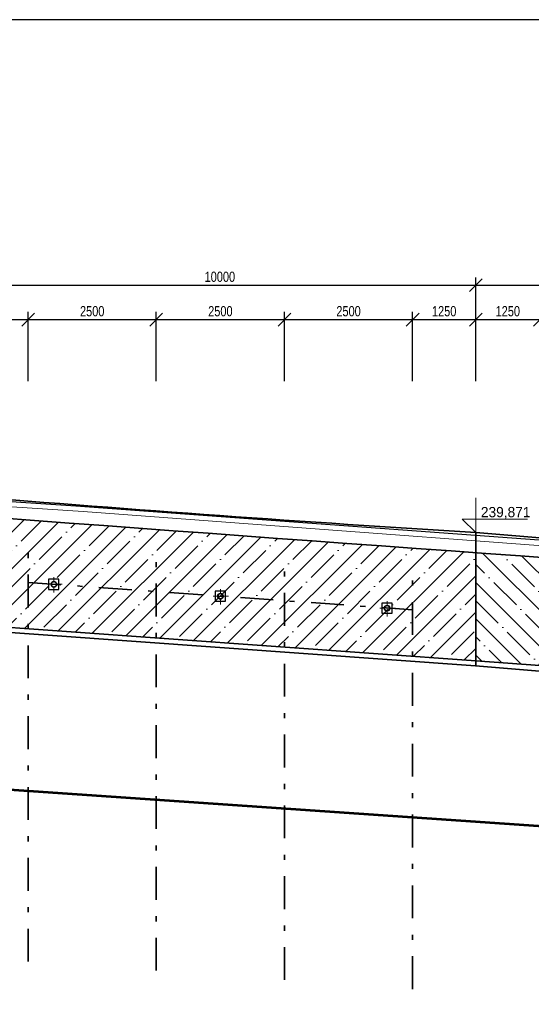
# Model space of a CAD drawing. Header units: metres. Extents: x -912764 to -454925, y -2226138 to -1112338.
# Tile 425 of 457: x -455106 to -455096, y -1112464 to -1112445. Entities that reach past the tile are written whole.
import ezdxf

# ---------------------------------------------------------------- set-up
doc = ezdxf.new("R2010")
doc.units = ezdxf.units.M
doc.linetypes.add('DGN Style 4', pattern=[1.282747, 0.641373, -0.320687, 0, -0.320687])
doc.layers.add('PDF4_OZ', color=140, linetype='Continuous', true_color=0x00bfff)
doc.layers.add('PDF4_Text', color=7, linetype='Continuous')
doc.styles.add('Style-cs_Standard', font='cs_Standard.shx', dxfattribs={"width": 0.8})
doc.styles.add('Style-cs_Working', font='cs_Working.shx')
doc.dimstyles.new('AR_KÓTY', dxfattribs={"dimtxt": 2, "dimasz": 2.5, "dimexe": 1.5, "dimexo": 3, "dimgap": 0.63, "dimtad": 1, "dimdec": 0, "dimlfac": 1000, "dimrnd": 10, "dimtxsty": 'Style-cs_Standard', "dimblk": 'OBLIQUE', "dimcen": 1, "dimdle": 1.5, "dimclrd": 256, "dimclre": 256, "dimclrt": 7, "dimaunit": 2, "dimadec": 0, "dimazin": 0, "dimtfac": 1, "dimtdec": 0, "dimtix": 1, "dimtmove": 1, "dimatfit": 3, "dimfxl": 6, "dimtfill": 1, "dimarcsym": 0})

# ---------------------------------------------------------------- blocks, each defined once
blk = doc.blocks.new('_Oblique')
at = {"color": 0, "linetype": 'ByBlock', "lineweight": -2}
blk.add_line((-0.5, -0.5), (0.5, 0.5), dxfattribs=at)
blk = doc.blocks.new('*D513')
at = {"layer": 'Defpoints', "color": 0, "linetype": 'Continuous', "transparency": 16777216}
for p in [(-455105.761, -1112450.876), (-455107.014, -1112455.241), (-455105.761, -1112455.406)]:
    blk.add_point(p, dxfattribs=at)
at = {"layer": 'PDF4_OZ', "linetype": 'Continuous', "transparency": 16777216}
for p, q in [((-455107.164, -1112450.876), (-455105.611, -1112450.876)), ((-455107.014, -1112452.076), (-455107.014, -1112450.726)), ((-455105.761, -1112452.076), (-455105.761, -1112450.726))]:
    blk.add_line(p, q, dxfattribs=at)
at = {"layer": 'PDF4_OZ', "linetype": 'Continuous', "transparency": 16777216, "xscale": 0.25, "yscale": 0.25, "zscale": 0.25, "rotation": 180}
blk.add_blockref('_Oblique', (-455107.014, -1112450.876), dxfattribs=at)
at = {"layer": 'PDF4_OZ', "linetype": 'Continuous', "transparency": 16777216, "xscale": 0.25, "yscale": 0.25, "zscale": 0.25}
blk.add_blockref('_Oblique', (-455105.761, -1112450.876), dxfattribs=at)
at = {"layer": 'PDF4_OZ', "color": 7, "linetype": 'Continuous', "lineweight": 20, "transparency": 16777216, "insert": (-455106.387, -1112450.713), "char_height": 0.2, "attachment_point": 5, "style": 'Style-cs_Standard', "bg_fill": 3, "box_fill_scale": 1.1, "bg_fill_color": 256, "bg_fill_true_color": 13158600, "bg_fill_transparency": 0}
blk.add_mtext('1250', dxfattribs=at)
blk = doc.blocks.new('*D514')
at = {"layer": 'Defpoints', "color": 0, "linetype": 'Continuous', "transparency": 16777216}
for p in [(-455103.263, -1112450.876), (-455105.761, -1112455.406), (-455103.263, -1112455.588)]:
    blk.add_point(p, dxfattribs=at)
at = {"layer": 'PDF4_OZ', "linetype": 'Continuous', "transparency": 16777216}
for p, q in [((-455105.911, -1112450.876), (-455103.113, -1112450.876)), ((-455105.761, -1112452.076), (-455105.761, -1112450.726)), ((-455103.263, -1112452.076), (-455103.263, -1112450.726))]:
    blk.add_line(p, q, dxfattribs=at)
at = {"layer": 'PDF4_OZ', "linetype": 'Continuous', "transparency": 16777216, "xscale": 0.25, "yscale": 0.25, "zscale": 0.25, "rotation": 180}
blk.add_blockref('_Oblique', (-455105.761, -1112450.876), dxfattribs=at)
at = {"layer": 'PDF4_OZ', "linetype": 'Continuous', "transparency": 16777216, "xscale": 0.25, "yscale": 0.25, "zscale": 0.25}
blk.add_blockref('_Oblique', (-455103.263, -1112450.876), dxfattribs=at)
at = {"layer": 'PDF4_OZ', "color": 7, "linetype": 'Continuous', "lineweight": 20, "transparency": 16777216, "insert": (-455104.512, -1112450.713), "char_height": 0.2, "attachment_point": 5, "style": 'Style-cs_Standard', "bg_fill": 3, "box_fill_scale": 1.1, "bg_fill_color": 256, "bg_fill_true_color": 13158600, "bg_fill_transparency": 0}
blk.add_mtext('2500', dxfattribs=at)
blk = doc.blocks.new('*D515')
at = {"layer": 'Defpoints', "color": 0, "linetype": 'Continuous', "transparency": 16777216}
for p in [(-455100.761, -1112450.876), (-455103.263, -1112455.588), (-455100.761, -1112455.766)]:
    blk.add_point(p, dxfattribs=at)
at = {"layer": 'PDF4_OZ', "linetype": 'Continuous', "transparency": 16777216}
for p, q in [((-455103.413, -1112450.876), (-455100.611, -1112450.876)), ((-455103.263, -1112452.076), (-455103.263, -1112450.726)), ((-455100.761, -1112452.076), (-455100.761, -1112450.726))]:
    blk.add_line(p, q, dxfattribs=at)
at = {"layer": 'PDF4_OZ', "linetype": 'Continuous', "transparency": 16777216, "xscale": 0.25, "yscale": 0.25, "zscale": 0.25, "rotation": 180}
blk.add_blockref('_Oblique', (-455103.263, -1112450.876), dxfattribs=at)
at = {"layer": 'PDF4_OZ', "linetype": 'Continuous', "transparency": 16777216, "xscale": 0.25, "yscale": 0.25, "zscale": 0.25}
blk.add_blockref('_Oblique', (-455100.761, -1112450.876), dxfattribs=at)
at = {"layer": 'PDF4_OZ', "color": 7, "linetype": 'Continuous', "lineweight": 20, "transparency": 16777216, "insert": (-455102.012, -1112450.713), "char_height": 0.2, "attachment_point": 5, "style": 'Style-cs_Standard', "bg_fill": 3, "box_fill_scale": 1.1, "bg_fill_color": 256, "bg_fill_true_color": 13158600, "bg_fill_transparency": 0}
blk.add_mtext('2500', dxfattribs=at)
blk = doc.blocks.new('*D516')
at = {"layer": 'Defpoints', "color": 0, "linetype": 'Continuous', "transparency": 16777216}
for p in [(-455098.263, -1112450.876), (-455100.761, -1112455.766), (-455098.263, -1112455.944)]:
    blk.add_point(p, dxfattribs=at)
at = {"layer": 'PDF4_OZ', "linetype": 'Continuous', "transparency": 16777216}
for p, q in [((-455100.911, -1112450.876), (-455098.113, -1112450.876)), ((-455100.761, -1112452.076), (-455100.761, -1112450.726)), ((-455098.263, -1112452.076), (-455098.263, -1112450.726))]:
    blk.add_line(p, q, dxfattribs=at)
at = {"layer": 'PDF4_OZ', "linetype": 'Continuous', "transparency": 16777216, "xscale": 0.25, "yscale": 0.25, "zscale": 0.25, "rotation": 180}
blk.add_blockref('_Oblique', (-455100.761, -1112450.876), dxfattribs=at)
at = {"layer": 'PDF4_OZ', "linetype": 'Continuous', "transparency": 16777216, "xscale": 0.25, "yscale": 0.25, "zscale": 0.25}
blk.add_blockref('_Oblique', (-455098.263, -1112450.876), dxfattribs=at)
at = {"layer": 'PDF4_OZ', "color": 7, "linetype": 'Continuous', "lineweight": 20, "transparency": 16777216, "insert": (-455099.512, -1112450.713), "char_height": 0.2, "attachment_point": 5, "style": 'Style-cs_Standard', "bg_fill": 3, "box_fill_scale": 1.1, "bg_fill_color": 256, "bg_fill_true_color": 13158600, "bg_fill_transparency": 0}
blk.add_mtext('2500', dxfattribs=at)
blk = doc.blocks.new('*D517')
at = {"layer": 'Defpoints', "color": 0, "linetype": 'Continuous', "transparency": 16777216}
for p in [(-455097.031, -1112450.876), (-455098.263, -1112455.944), (-455097.031, -1112455.944)]:
    blk.add_point(p, dxfattribs=at)
at = {"layer": 'PDF4_OZ', "linetype": 'Continuous', "transparency": 16777216}
for p, q in [((-455098.413, -1112450.876), (-455096.881, -1112450.876)), ((-455098.263, -1112452.076), (-455098.263, -1112450.726)), ((-455097.031, -1112452.076), (-455097.031, -1112450.726))]:
    blk.add_line(p, q, dxfattribs=at)
at = {"layer": 'PDF4_OZ', "linetype": 'Continuous', "transparency": 16777216, "xscale": 0.25, "yscale": 0.25, "zscale": 0.25, "rotation": 180}
blk.add_blockref('_Oblique', (-455098.263, -1112450.876), dxfattribs=at)
at = {"layer": 'PDF4_OZ', "linetype": 'Continuous', "transparency": 16777216, "xscale": 0.25, "yscale": 0.25, "zscale": 0.25}
blk.add_blockref('_Oblique', (-455097.031, -1112450.876), dxfattribs=at)
at = {"layer": 'PDF4_OZ', "color": 7, "linetype": 'Continuous', "lineweight": 20, "transparency": 16777216, "insert": (-455097.647, -1112450.713), "char_height": 0.2, "attachment_point": 5, "style": 'Style-cs_Standard', "bg_fill": 3, "box_fill_scale": 1.1, "bg_fill_color": 256, "bg_fill_true_color": 13158600, "bg_fill_transparency": 0}
blk.add_mtext('1250', dxfattribs=at)
blk = doc.blocks.new('*D518')
at = {"layer": 'Defpoints', "color": 0, "linetype": 'Continuous', "transparency": 16777216}
for p in [(-455095.782, -1112450.876), (-455097.031, -1112455.944), (-455095.782, -1112456.126)]:
    blk.add_point(p, dxfattribs=at)
at = {"layer": 'PDF4_OZ', "linetype": 'Continuous', "transparency": 16777216}
for p, q in [((-455097.181, -1112450.876), (-455095.632, -1112450.876)), ((-455097.031, -1112452.076), (-455097.031, -1112450.726)), ((-455095.782, -1112452.076), (-455095.782, -1112450.726))]:
    blk.add_line(p, q, dxfattribs=at)
at = {"layer": 'PDF4_OZ', "linetype": 'Continuous', "transparency": 16777216, "xscale": 0.25, "yscale": 0.25, "zscale": 0.25, "rotation": 180}
blk.add_blockref('_Oblique', (-455097.031, -1112450.876), dxfattribs=at)
at = {"layer": 'PDF4_OZ', "linetype": 'Continuous', "transparency": 16777216, "xscale": 0.25, "yscale": 0.25, "zscale": 0.25}
blk.add_blockref('_Oblique', (-455095.782, -1112450.876), dxfattribs=at)
at = {"layer": 'PDF4_OZ', "color": 7, "linetype": 'Continuous', "lineweight": 20, "transparency": 16777216, "insert": (-455096.406, -1112450.713), "char_height": 0.2, "attachment_point": 5, "style": 'Style-cs_Standard', "bg_fill": 3, "box_fill_scale": 1.1, "bg_fill_color": 256, "bg_fill_true_color": 13158600, "bg_fill_transparency": 0}
blk.add_mtext('1250', dxfattribs=at)
blk = doc.blocks.new('*D590')
at = {"layer": 'Defpoints', "color": 0, "linetype": 'Continuous', "transparency": 16777216}
for p in [(-455097.031, -1112450.204), (-455107.014, -1112454.347), (-455097.031, -1112455.034)]:
    blk.add_point(p, dxfattribs=at)
at = {"layer": 'PDF4_OZ', "linetype": 'Continuous', "transparency": 16777216}
for p, q in [((-455107.014, -1112450.804), (-455107.014, -1112450.054)), ((-455097.031, -1112450.804), (-455097.031, -1112450.054)), ((-455107.164, -1112450.204), (-455096.881, -1112450.204))]:
    blk.add_line(p, q, dxfattribs=at)
at = {"layer": 'PDF4_OZ', "linetype": 'Continuous', "transparency": 16777216, "xscale": 0.25, "yscale": 0.25, "zscale": 0.25, "rotation": 180}
blk.add_blockref('_Oblique', (-455107.014, -1112450.204), dxfattribs=at)
at = {"layer": 'PDF4_OZ', "linetype": 'Continuous', "transparency": 16777216, "xscale": 0.25, "yscale": 0.25, "zscale": 0.25}
blk.add_blockref('_Oblique', (-455097.031, -1112450.204), dxfattribs=at)
at = {"layer": 'PDF4_OZ', "color": 7, "linetype": 'Continuous', "lineweight": 20, "transparency": 16777216, "insert": (-455102.022, -1112450.041), "char_height": 0.2, "attachment_point": 5, "style": 'Style-cs_Standard', "bg_fill": 3, "box_fill_scale": 1.1, "bg_fill_color": 256, "bg_fill_true_color": 13158600, "bg_fill_transparency": 0}
blk.add_mtext('10000', dxfattribs=at)
blk = doc.blocks.new('*D591')
at = {"layer": 'Defpoints', "color": 0, "linetype": 'Continuous', "transparency": 16777216}
for p in [(-455087.044, -1112450.204), (-455097.031, -1112455.034), (-455087.044, -1112455.766)]:
    blk.add_point(p, dxfattribs=at)
at = {"layer": 'PDF4_OZ', "linetype": 'Continuous', "transparency": 16777216}
for p, q in [((-455097.031, -1112450.804), (-455097.031, -1112450.054)), ((-455087.044, -1112450.804), (-455087.044, -1112450.054)), ((-455097.181, -1112450.204), (-455086.894, -1112450.204))]:
    blk.add_line(p, q, dxfattribs=at)
at = {"layer": 'PDF4_OZ', "linetype": 'Continuous', "transparency": 16777216, "xscale": 0.25, "yscale": 0.25, "zscale": 0.25, "rotation": 180}
blk.add_blockref('_Oblique', (-455097.031, -1112450.204), dxfattribs=at)
at = {"layer": 'PDF4_OZ', "linetype": 'Continuous', "transparency": 16777216, "xscale": 0.25, "yscale": 0.25, "zscale": 0.25}
blk.add_blockref('_Oblique', (-455087.044, -1112450.204), dxfattribs=at)
at = {"layer": 'PDF4_OZ', "color": 7, "linetype": 'Continuous', "lineweight": 20, "transparency": 16777216, "insert": (-455092.037, -1112450.041), "char_height": 0.2, "attachment_point": 5, "style": 'Style-cs_Standard', "bg_fill": 3, "box_fill_scale": 1.1, "bg_fill_color": 256, "bg_fill_true_color": 13158600, "bg_fill_transparency": 0}
blk.add_mtext('10000', dxfattribs=at)
blk = doc.blocks.new('*D660')
at = {"layer": 'Defpoints', "color": 0, "linetype": 'Continuous', "transparency": 16777216}
for p in [(-455105.259, -1112456.043), (-455102.012, -1112456.276), (-455102.012, -1112467.802)]:
    blk.add_point(p, dxfattribs=at)
at = {"layer": 'PDF4_OZ', "linetype": 'Continuous', "transparency": 16777216}
for p, q in [((-455105.259, -1112467.202), (-455105.259, -1112467.952)), ((-455102.012, -1112467.202), (-455102.012, -1112467.952)), ((-455105.409, -1112467.802), (-455101.862, -1112467.802))]:
    blk.add_line(p, q, dxfattribs=at)
at = {"layer": 'PDF4_OZ', "linetype": 'Continuous', "transparency": 16777216, "xscale": 0.25, "yscale": 0.25, "zscale": 0.25, "rotation": 180}
blk.add_blockref('_Oblique', (-455105.259, -1112467.802), dxfattribs=at)
at = {"layer": 'PDF4_OZ', "linetype": 'Continuous', "transparency": 16777216, "xscale": 0.25, "yscale": 0.25, "zscale": 0.25}
blk.add_blockref('_Oblique', (-455102.012, -1112467.802), dxfattribs=at)
at = {"layer": 'PDF4_OZ', "color": 7, "linetype": 'Continuous', "lineweight": 20, "transparency": 16777216, "insert": (-455103.635, -1112467.639), "char_height": 0.2, "attachment_point": 5, "style": 'Style-cs_Standard', "bg_fill": 3, "box_fill_scale": 1.1, "bg_fill_color": 256, "bg_fill_true_color": 13158600, "bg_fill_transparency": 0}
blk.add_mtext('3250', dxfattribs=at)
blk = doc.blocks.new('*D661')
at = {"layer": 'Defpoints', "color": 0, "linetype": 'Continuous', "transparency": 16777216}
for p in [(-455102.012, -1112456.276), (-455098.76, -1112456.509), (-455098.76, -1112467.802)]:
    blk.add_point(p, dxfattribs=at)
at = {"layer": 'PDF4_OZ', "linetype": 'Continuous', "transparency": 16777216}
for p, q in [((-455102.012, -1112467.202), (-455102.012, -1112467.952)), ((-455098.76, -1112467.202), (-455098.76, -1112467.952)), ((-455102.162, -1112467.802), (-455098.61, -1112467.802))]:
    blk.add_line(p, q, dxfattribs=at)
at = {"layer": 'PDF4_OZ', "linetype": 'Continuous', "transparency": 16777216, "xscale": 0.25, "yscale": 0.25, "zscale": 0.25, "rotation": 180}
blk.add_blockref('_Oblique', (-455102.012, -1112467.802), dxfattribs=at)
at = {"layer": 'PDF4_OZ', "linetype": 'Continuous', "transparency": 16777216, "xscale": 0.25, "yscale": 0.25, "zscale": 0.25}
blk.add_blockref('_Oblique', (-455098.76, -1112467.802), dxfattribs=at)
at = {"layer": 'PDF4_OZ', "color": 7, "linetype": 'Continuous', "lineweight": 20, "transparency": 16777216, "insert": (-455100.386, -1112467.639), "char_height": 0.2, "attachment_point": 5, "style": 'Style-cs_Standard', "bg_fill": 3, "box_fill_scale": 1.1, "bg_fill_color": 256, "bg_fill_true_color": 13158600, "bg_fill_transparency": 0}
blk.add_mtext('3250', dxfattribs=at)
blk = doc.blocks.new('*D662')
at = {"layer": 'Defpoints', "color": 0, "linetype": 'Continuous', "transparency": 16777216}
for p in [(-455098.76, -1112456.509), (-455097.031, -1112457.633), (-455097.031, -1112467.802)]:
    blk.add_point(p, dxfattribs=at)
at = {"layer": 'PDF4_OZ', "linetype": 'Continuous', "transparency": 16777216}
for p, q in [((-455098.76, -1112467.202), (-455098.76, -1112467.952)), ((-455097.031, -1112467.202), (-455097.031, -1112467.952)), ((-455098.91, -1112467.802), (-455096.881, -1112467.802))]:
    blk.add_line(p, q, dxfattribs=at)
at = {"layer": 'PDF4_OZ', "linetype": 'Continuous', "transparency": 16777216, "xscale": 0.25, "yscale": 0.25, "zscale": 0.25, "rotation": 180}
blk.add_blockref('_Oblique', (-455098.76, -1112467.802), dxfattribs=at)
at = {"layer": 'PDF4_OZ', "linetype": 'Continuous', "transparency": 16777216, "xscale": 0.25, "yscale": 0.25, "zscale": 0.25}
blk.add_blockref('_Oblique', (-455097.031, -1112467.802), dxfattribs=at)
at = {"layer": 'PDF4_OZ', "color": 7, "linetype": 'Continuous', "lineweight": 20, "transparency": 16777216, "insert": (-455097.896, -1112467.639), "char_height": 0.2, "attachment_point": 5, "style": 'Style-cs_Standard', "bg_fill": 3, "box_fill_scale": 1.1, "bg_fill_color": 256, "bg_fill_true_color": 13158600, "bg_fill_transparency": 0}
blk.add_mtext('1750', dxfattribs=at)
blk = doc.blocks.new('*D694')
at = {"layer": 'Defpoints', "color": 0, "linetype": 'Continuous', "transparency": 16777216}
for p in [(-455095.28, -1112456.759), (-455097.031, -1112457.633), (-455095.28, -1112467.802)]:
    blk.add_point(p, dxfattribs=at)
at = {"layer": 'PDF4_OZ', "linetype": 'Continuous', "transparency": 16777216}
for p, q in [((-455097.031, -1112467.202), (-455097.031, -1112467.952)), ((-455095.28, -1112467.202), (-455095.28, -1112467.952)), ((-455097.181, -1112467.802), (-455095.13, -1112467.802))]:
    blk.add_line(p, q, dxfattribs=at)
at = {"layer": 'PDF4_OZ', "linetype": 'Continuous', "transparency": 16777216, "xscale": 0.25, "yscale": 0.25, "zscale": 0.25, "rotation": 180}
blk.add_blockref('_Oblique', (-455097.031, -1112467.802), dxfattribs=at)
at = {"layer": 'PDF4_OZ', "linetype": 'Continuous', "transparency": 16777216, "xscale": 0.25, "yscale": 0.25, "zscale": 0.25}
blk.add_blockref('_Oblique', (-455095.28, -1112467.802), dxfattribs=at)
at = {"layer": 'PDF4_OZ', "color": 7, "linetype": 'Continuous', "lineweight": 20, "transparency": 16777216, "insert": (-455096.156, -1112467.639), "char_height": 0.2, "attachment_point": 5, "style": 'Style-cs_Standard', "bg_fill": 3, "box_fill_scale": 1.1, "bg_fill_color": 256, "bg_fill_true_color": 13158600, "bg_fill_transparency": 0}
blk.add_mtext('1750', dxfattribs=at)
blk = doc.blocks.new('*D695')
at = {"layer": 'Defpoints', "color": 0, "linetype": 'Continuous', "transparency": 16777216}
for p in [(-455105.259, -1112456.043), (-455107.014, -1112456.918), (-455105.259, -1112467.802)]:
    blk.add_point(p, dxfattribs=at)
at = {"layer": 'PDF4_OZ', "linetype": 'Continuous', "transparency": 16777216}
for p, q in [((-455107.014, -1112467.202), (-455107.014, -1112467.952)), ((-455105.259, -1112467.202), (-455105.259, -1112467.952)), ((-455107.164, -1112467.802), (-455105.109, -1112467.802))]:
    blk.add_line(p, q, dxfattribs=at)
at = {"layer": 'PDF4_OZ', "linetype": 'Continuous', "transparency": 16777216, "xscale": 0.25, "yscale": 0.25, "zscale": 0.25, "rotation": 180}
blk.add_blockref('_Oblique', (-455107.014, -1112467.802), dxfattribs=at)
at = {"layer": 'PDF4_OZ', "linetype": 'Continuous', "transparency": 16777216, "xscale": 0.25, "yscale": 0.25, "zscale": 0.25}
blk.add_blockref('_Oblique', (-455105.259, -1112467.802), dxfattribs=at)
at = {"layer": 'PDF4_OZ', "color": 7, "linetype": 'Continuous', "lineweight": 20, "transparency": 16777216, "insert": (-455106.136, -1112467.639), "char_height": 0.2, "attachment_point": 5, "style": 'Style-cs_Standard', "bg_fill": 3, "box_fill_scale": 1.1, "bg_fill_color": 256, "bg_fill_true_color": 13158600, "bg_fill_transparency": 0}
blk.add_mtext('1750', dxfattribs=at)
blk = doc.blocks.new('*D696')
at = {"layer": 'Defpoints', "color": 0, "linetype": 'Continuous', "transparency": 16777216}
for p in [(-455126.92, -1112455.69), (-454954.549, -1112465.893), (-454954.549, -1112468.543)]:
    blk.add_point(p, dxfattribs=at)
at = {"layer": 'PDF4_OZ', "linetype": 'Continuous', "transparency": 16777216}
for p, q in [((-455126.92, -1112463.543), (-455126.92, -1112468.693)), ((-454954.549, -1112466.193), (-454954.549, -1112468.693)), ((-455127.07, -1112468.543), (-454954.399, -1112468.543))]:
    blk.add_line(p, q, dxfattribs=at)
at = {"layer": 'PDF4_OZ', "linetype": 'Continuous', "transparency": 16777216, "xscale": 0.25, "yscale": 0.25, "zscale": 0.25, "rotation": 180}
blk.add_blockref('_Oblique', (-455126.92, -1112468.543), dxfattribs=at)
at = {"layer": 'PDF4_OZ', "linetype": 'Continuous', "transparency": 16777216, "xscale": 0.25, "yscale": 0.25, "zscale": 0.25}
blk.add_blockref('_Oblique', (-454954.549, -1112468.543), dxfattribs=at)
at = {"layer": 'PDF4_OZ', "color": 7, "linetype": 'Continuous', "lineweight": 20, "transparency": 16777216, "insert": (-455040.735, -1112468.38), "char_height": 0.2, "attachment_point": 5, "style": 'Style-cs_Standard', "bg_fill": 3, "box_fill_scale": 1.1, "bg_fill_color": 256, "bg_fill_true_color": 13158600, "bg_fill_transparency": 0}
blk.add_mtext('172500', dxfattribs=at)
blk = doc.blocks.new('*U493')
blk.add_lwpolyline([(0, 0), (2100, 0), (2100, 297), (0, 297)], close=True)

msp = doc.modelspace()

# ---------------------------------------------------------------- hatches: boundary and pattern name
at = {"layer": 'PDF4_OZ', "linetype": 'Continuous', "lineweight": 18}
h = msp.add_hatch(dxfattribs=at)
h.set_pattern_fill('ANSI35', color=256, scale=2)
h.set_pattern_definition([(45, (10369.766, -10603.58723), (-0.3535533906, 0.3535533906), []), (45, (10370.11955, -10603.58723), (-0.3535533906, 0.3535533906), [0.625, -0.125, 0, -0.125])])
h.paths.add_polyline_path([(-455107.0137, -1112454.6943), (-455097.0308, -1112455.4263), (-455097.0308, -1112457.5357), (-455107.0137, -1112456.8202)])
h = msp.add_hatch(dxfattribs=at)
h.set_pattern_fill('ANSI35', color=256, scale=2, angle=90)
h.set_pattern_definition([(135, (10386.4972, -10604.83087), (-0.3535533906, -0.3535533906), []), (135, (10386.4972, -10604.4773), (-0.3535533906, -0.3535533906), [0.625, -0.125, 0, -0.125])])
h.paths.add_polyline_path([(-455097.0308, -1112455.4263), (-455087.0438, -1112456.1293), (-455087.0438, -1112458.2681), (-455097.0308, -1112457.5357)])

# ---------------------------------------------------------------- linework, layer by layer
at = {"layer": 'PDF4_OZ', "color": 6, "linetype": 'Continuous', "lineweight": 0}
msp.add_lwpolyline([(-455131.2426, -1112452.9169), (-455122.3393, -1112453.4969), (-455113.6435, -1112454.0345), (-455104.6894, -1112454.623), (-455091.2859, -1112455.6264), (-455077.2345, -1112456.634), (-455064.5845, -1112457.4468), (-455045.546, -1112458.4967), (-455030.9994, -1112459.3646), (-455013.6924, -1112460.495), (-455002.8544, -1112461.0962), (-454982.9057, -1112462.1038), (-454962.0679, -1112463.1156), (-454950.9208, -1112463.594)], dxfattribs=at)
at = {"layer": 'PDF4_OZ', "color": 7, "linetype": 'Continuous', "lineweight": 25}
msp.add_lwpolyline([(-455131.1494, -1112452.883), (-455122.7881, -1112453.3868), (-455114.0753, -1112453.8948), (-455104.8334, -1112454.5129), (-455091.8066, -1112455.4655), (-455077.0229, -1112456.5535), (-455045.8551, -1112458.3443), (-455030.7073, -1112459.2546), (-455014.1539, -1112460.296), (-455003.1719, -1112460.9861), (-454982.7999, -1112461.9852), (-454961.9324, -1112463.0563), (-454950.4509, -1112463.5051)], dxfattribs=at)
at = {"layer": 'PDF4_OZ', "color": 1, "linetype": 'Continuous', "lineweight": 35}
for points in [[(-455017.0454, -1112460.0632, -0.0050891), (-455027.0452, -1112459.4366, -0.0048032), (-455037.0492, -1112458.8256, -0.0048028), (-455047.049, -1112458.2258, -0.0050891), (-455057.0487, -1112457.65, -0.0050891), (-455067.0485, -1112457.0785, -0.0050891), (-455077.0483, -1112456.5027, -0.0050891), (-455087.0438, -1112455.7661, -0.0050891), (-455097.0308, -1112455.0337, -0.0050891), (-455107.0137, -1112454.3182, -0.0050891), (-455113.762, -1112453.8821), (-455113.762, -1112456.4815), (-455107.0137, -1112456.9176), (-455097.0333, -1112457.6331, 0.0063258), (-455087.0438, -1112458.3655), (-455077.0483, -1112459.1021), (-455067.0485, -1112459.6779), (-455057.0487, -1112460.2537), (-455047.049, -1112460.8252), (-455037.0492, -1112461.425), (-455027.0452, -1112462.036)], [(-455113.762, -1112454.1827, 0.006368), (-455027.0452, -1112459.733), (-455017.0454, -1112460.3638), (-455007.0457, -1112460.9903), (-454997.0459, -1112461.5365), (-454987.0462, -1112462.0276), (-454977.0464, -1112462.5314), (-454967.0763, -1112463.0394), (-454954.549, -1112463.594)], [(-455113.762, -1112456.3842), (-455107.0137, -1112456.8202), (-455097.0308, -1112457.5357), (-455087.0438, -1112458.2681), (-455077.0483, -1112459.0048), (-455067.0485, -1112459.5805, -0.0008397), (-455047.049, -1112460.7278, -0.0008397), (-455037.0492, -1112461.3277, -0.0008397), (-455027.0452, -1112461.9344), (-455017.0454, -1112462.561), (-455007.0457, -1112463.1918), (-454997.0459, -1112463.7337), (-454987.0462, -1112464.2248), (-454977.0464, -1112464.7286), (-454967.0763, -1112465.2409), (-454954.549, -1112465.7955)]]:
    msp.add_lwpolyline(points, format="xyb", dxfattribs=at)
at = {"layer": 'PDF4_OZ', "linetype": 'Continuous', "lineweight": 18}
msp.add_lwpolyline([(-455096.019, -1112454.7712), (-455097.2976, -1112454.7712), (-455097.0308, -1112455.0337), (-455097.0308, -1112454.3563)], dxfattribs=at)
at = {"layer": 'PDF4_OZ', "color": 1, "linetype": 'DGN Style 4', "lineweight": 35}
for points in [[(-455105.7605, -1112463.4077), (-455105.7605, -1112455.4062)], [(-455103.2627, -1112463.5855), (-455103.2627, -1112455.5883)], [(-455100.7606, -1112463.7676), (-455100.7606, -1112455.7661)], [(-455098.2628, -1112463.9454), (-455098.2628, -1112455.9439)]]:
    msp.add_lwpolyline(points, dxfattribs=at)
at = {"layer": 'PDF4_OZ', "linetype": 'DGN Style 4', "lineweight": 18, "ltscale": 0.1}
for points in [[(-455105.098, -1112456.0434), (-455105.4197, -1112456.0434)], [(-455105.2588, -1112456.2042), (-455105.2588, -1112455.8867)], [(-455102.0117, -1112456.4371), (-455102.0117, -1112456.1196)], [(-455101.8508, -1112456.2762), (-455102.1726, -1112456.2762)], [(-455098.7603, -1112456.6699), (-455098.7603, -1112456.3524)], [(-455098.5994, -1112456.5091), (-455098.9211, -1112456.5091)]]:
    msp.add_lwpolyline(points, dxfattribs=at)
at = {"layer": 'PDF4_OZ', "color": 5, "linetype": 'Continuous', "lineweight": 25}
for points in [[(-455105.3626, -1112455.9439), (-455105.3626, -1112456.1429), (-455105.1636, -1112456.1429), (-455105.1636, -1112455.9439)], [(-455102.1112, -1112456.1767), (-455102.1112, -1112456.3757), (-455101.9122, -1112456.3757), (-455101.9122, -1112456.1767)], [(-455098.8598, -1112456.4096), (-455098.8598, -1112456.6086), (-455098.6608, -1112456.6086), (-455098.6608, -1112456.4096)]]:
    msp.add_lwpolyline(points, close=True, dxfattribs=at)
at = {"layer": 'PDF4_OZ', "color": 4, "linetype": 'Continuous', "lineweight": 53}
msp.add_lwpolyline([(-455127.8261, -1112458.5602), (-455041.6342, -1112464.4831), (-454956.5558, -1112464.826), (-454950.8827, -1112464.4238)], dxfattribs=at)
at = {"layer": 'PDF4_OZ', "color": 1, "linetype": 'Continuous', "lineweight": 35}
for centre in [(-455105.2588, -1112456.0434), (-455102.0117, -1112456.2762), (-455098.7603, -1112456.5091)]:
    msp.add_circle(centre, 0.0529, dxfattribs=at)

# ---------------------------------------------------------------- texts
at = {"layer": 'PDF4_Text', "linetype": 'Continuous', "lineweight": 0, "insert": (-455096.9308, -1112454.7712), "char_height": 0.2, "attachment_point": 7, "rotation": 0.06016, "style": 'Style-cs_Working'}
msp.add_mtext('239,871', dxfattribs=at)

# ---------------------------------------------------------------- next in the draw order: dimensions: what is measured, and where the dimension line sits
at = {"layer": 'PDF4_OZ', "color": 32, "linetype": 'Continuous', "lineweight": 20}
for base, p1, p2, override, picture, middle in [((-455105.7605, -1112450.8763), (-455107.0137, -1112455.2411), (-455105.7605, -1112455.4062), {"dimscale": 0, "dimexo": 25, "dimtxsty": 'Style-cs_Standard', "dimtix": 1, "dimtofl": 1, "dimtmove": 1, "dimatfit": 3, "dimfxl": 12, "dimfxlon": 1, "dimlwd": 65535, "dimlwe": 65535}, '*D513', (-455106.3871, -1112450.7133)), ((-455102.0117, -1112467.8018), (-455105.2588, -1112456.0434), (-455102.0117, -1112456.2762), {"dimscale": 0, "dimtxsty": 'Style-cs_Standard', "dimtix": 1, "dimtofl": 1, "dimtmove": 1, "dimatfit": 3, "dimfxl": 6, "dimfxlon": 1, "dimlwd": 65535, "dimlwe": 65535}, '*D660', (-455103.6353, -1112467.6388))]:
    dim = msp.add_linear_dim(base=base, p1=p1, p2=p2, dimstyle='AR_KÓTY', override=override, dxfattribs=at)
    dim.commit()
    dim.dimension.update_dxf_attribs({"geometry": picture, "text_midpoint": middle})

# ---------------------------------------------------------------- next in the draw order: dimensions: what is measured, and where the dimension line sits
for base, p1, p2, override, picture, middle in [((-455103.2627, -1112450.8763), (-455105.7605, -1112455.4062), (-455103.2627, -1112455.5883), {"dimscale": 0, "dimexo": 25, "dimtxsty": 'Style-cs_Standard', "dimtix": 1, "dimtofl": 1, "dimtmove": 1, "dimatfit": 3, "dimfxl": 12, "dimfxlon": 1, "dimlwd": 65535, "dimlwe": 65535}, '*D514', (-455104.5116, -1112450.7133)), ((-455105.2588, -1112467.8018), (-455107.0137, -1112456.9176), (-455105.2588, -1112456.0434), {"dimscale": 0, "dimtxsty": 'Style-cs_Standard', "dimtix": 1, "dimtofl": 1, "dimtmove": 1, "dimatfit": 3, "dimfxl": 6, "dimfxlon": 1, "dimlwd": 65535, "dimlwe": 65535}, '*D695', (-455106.1363, -1112467.6388)), ((-455098.7603, -1112467.8018), (-455102.0117, -1112456.2762), (-455098.7603, -1112456.5091), {"dimscale": 0, "dimtxsty": 'Style-cs_Standard', "dimtix": 1, "dimtofl": 1, "dimtmove": 1, "dimatfit": 3, "dimfxl": 6, "dimfxlon": 1, "dimlwd": 65535, "dimlwe": 65535}, '*D661', (-455100.386, -1112467.6388))]:
    dim = msp.add_linear_dim(base=base, p1=p1, p2=p2, dimstyle='AR_KÓTY', override=override, dxfattribs=at)
    dim.commit()
    dim.dimension.update_dxf_attribs({"geometry": picture, "text_midpoint": middle})

# ---------------------------------------------------------------- next in the draw order: dimensions: what is measured, and where the dimension line sits
dim = msp.add_linear_dim(base=(-455100.7606, -1112450.8763), p1=(-455103.2627, -1112455.5883), p2=(-455100.7606, -1112455.7661), dimstyle='AR_KÓTY', override={"dimscale": 0, "dimexo": 25, "dimtxsty": 'Style-cs_Standard', "dimtix": 1, "dimtofl": 1, "dimtmove": 1, "dimatfit": 3, "dimfxl": 12, "dimfxlon": 1, "dimlwd": 65535, "dimlwe": 65535}, dxfattribs=at)
dim.commit()
dim.dimension.update_dxf_attribs({"geometry": '*D515', "text_midpoint": (-455102.0117, -1112450.7133)})

# ---------------------------------------------------------------- next in the draw order: dimensions: what is measured, and where the dimension line sits
dim = msp.add_linear_dim(base=(-455098.2628, -1112450.8763), p1=(-455100.7606, -1112455.7661), p2=(-455098.2628, -1112455.9439), dimstyle='AR_KÓTY', override={"dimscale": 0, "dimexo": 25, "dimtxsty": 'Style-cs_Standard', "dimtix": 1, "dimtofl": 1, "dimtmove": 1, "dimatfit": 3, "dimfxl": 12, "dimfxlon": 1, "dimlwd": 65535, "dimlwe": 65535}, dxfattribs=at)
dim.commit()
dim.dimension.update_dxf_attribs({"geometry": '*D516', "text_midpoint": (-455099.5117, -1112450.7133)})

# ---------------------------------------------------------------- next in the draw order: dimensions: what is measured, and where the dimension line sits
dim = msp.add_linear_dim(base=(-455097.0308, -1112450.8763), p1=(-455098.2628, -1112455.9439), p2=(-455097.0308, -1112455.9439), text='1250', dimstyle='AR_KÓTY', override={"dimscale": 0, "dimexo": 25, "dimtxsty": 'Style-cs_Standard', "dimtix": 1, "dimtofl": 1, "dimtmove": 1, "dimatfit": 3, "dimfxl": 12, "dimfxlon": 1, "dimlwd": 65535, "dimlwe": 65535}, dxfattribs=at)
dim.commit()
dim.dimension.update_dxf_attribs({"geometry": '*D517', "text_midpoint": (-455097.6468, -1112450.7133)})

# ---------------------------------------------------------------- next in the draw order: dimensions: what is measured, and where the dimension line sits
dim = msp.add_linear_dim(base=(-455095.7819, -1112450.8763), p1=(-455097.0308, -1112455.9439), p2=(-455095.7819, -1112456.1259), dimstyle='AR_KÓTY', override={"dimscale": 0, "dimexo": 25, "dimtxsty": 'Style-cs_Standard', "dimtix": 1, "dimtofl": 1, "dimtmove": 1, "dimatfit": 3, "dimfxl": 12, "dimfxlon": 1, "dimlwd": 65535, "dimlwe": 65535}, dxfattribs=at)
dim.commit()
dim.dimension.update_dxf_attribs({"geometry": '*D518', "text_midpoint": (-455096.4064, -1112450.7133)})

# ---------------------------------------------------------------- next in the draw order: dimensions: what is measured, and where the dimension line sits
dim = msp.add_linear_dim(base=(-455097.0308, -1112450.2045), p1=(-455107.0137, -1112454.3471), p2=(-455097.0308, -1112455.0337), text='10000', dimstyle='AR_KÓTY', override={"dimscale": 0, "dimtxsty": 'Style-cs_Standard', "dimtix": 1, "dimtofl": 1, "dimtmove": 1, "dimatfit": 3, "dimfxl": 6, "dimfxlon": 1, "dimlwd": 65535, "dimlwe": 65535}, dxfattribs=at)
dim.commit()
dim.dimension.update_dxf_attribs({"geometry": '*D590', "text_midpoint": (-455102.0223, -1112450.0415)})

# ---------------------------------------------------------------- next in the draw order: dimensions: what is measured, and where the dimension line sits
dim = msp.add_linear_dim(base=(-455087.0438, -1112450.2045), p1=(-455097.0308, -1112455.0337), p2=(-455087.0438, -1112455.7661), text='10000', dimstyle='AR_KÓTY', override={"dimscale": 0, "dimtxsty": 'Style-cs_Standard', "dimtix": 1, "dimtofl": 1, "dimtmove": 1, "dimatfit": 3, "dimfxl": 6, "dimfxlon": 1, "dimlwd": 65535, "dimlwe": 65535}, dxfattribs=at)
dim.commit()
dim.dimension.update_dxf_attribs({"geometry": '*D591', "text_midpoint": (-455092.0373, -1112450.0415)})

# ---------------------------------------------------------------- next in the draw order: linework, layer by layer
at = {"layer": 'PDF4_OZ', "color": 1, "linetype": 'Continuous', "lineweight": 35}
msp.add_lwpolyline([(-455097.0308, -1112457.6331), (-455097.0308, -1112455.0337)], dxfattribs=at)

# ---------------------------------------------------------------- next in the draw order: dimensions: what is measured, and where the dimension line sits
at = {"layer": 'PDF4_OZ', "color": 32, "linetype": 'Continuous', "lineweight": 20}
dim = msp.add_linear_dim(base=(-455097.0308, -1112467.8018), p1=(-455098.7603, -1112456.5091), p2=(-455097.0308, -1112457.6333), text='1750', dimstyle='AR_KÓTY', override={"dimscale": 0, "dimtxsty": 'Style-cs_Standard', "dimtix": 1, "dimtofl": 1, "dimtmove": 1, "dimatfit": 3, "dimfxl": 6, "dimfxlon": 1, "dimlwd": 65535, "dimlwe": 65535}, dxfattribs=at)
dim.commit()
dim.dimension.update_dxf_attribs({"geometry": '*D662', "text_midpoint": (-455097.8956, -1112467.6388)})

# ---------------------------------------------------------------- next in the draw order: dimensions: what is measured, and where the dimension line sits
dim = msp.add_linear_dim(base=(-455095.28025, -1112467.80176), p1=(-455097.03085, -1112457.63326), p2=(-455095.28025, -1112456.75885), dimstyle='AR_KÓTY', override={"dimscale": 0, "dimtxsty": 'Style-cs_Standard', "dimtix": 1, "dimtofl": 1, "dimtmove": 1, "dimatfit": 3, "dimfxl": 6, "dimfxlon": 1, "dimlwd": 65535, "dimlwe": 65535}, dxfattribs=at)
dim.commit()
dim.dimension.update_dxf_attribs({"geometry": '*D694', "text_midpoint": (-455096.15555, -1112467.63876)})

# ---------------------------------------------------------------- next in the draw order: dimensions: what is measured, and where the dimension line sits
dim = msp.add_linear_dim(base=(-454954.549, -1112468.5431), p1=(-455126.9201, -1112455.6899), p2=(-454954.549, -1112465.8928), text='172500', dimstyle='AR_KÓTY', override={"dimscale": 0, "dimtxsty": 'Style-cs_Standard', "dimtix": 1, "dimtofl": 1, "dimtmove": 1, "dimatfit": 3, "dimfxl": 50, "dimfxlon": 1, "dimlwd": 65535, "dimlwe": 65535}, dxfattribs=at)
dim.commit()
dim.dimension.update_dxf_attribs({"geometry": '*D696', "text_midpoint": (-455040.7346, -1112468.3801)})

# ---------------------------------------------------------------- next in the draw order: linework, layer by layer
at = {"layer": 'PDF4_OZ', "color": 1, "linetype": 'DGN Style 4', "lineweight": 35}
msp.add_line((-455105.7605, -1112456.0078), (-455098.2628, -1112456.5399), dxfattribs=at)

# ---------------------------------------------------------------- next in the draw order: block references
at = {"xscale": 0.1000000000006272, "yscale": 0.1000000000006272, "zscale": 0.1000000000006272}
msp.add_blockref('*U493', (-455135.1122, -1112474.7213), dxfattribs=at)

doc.saveas('drawing.dxf')
